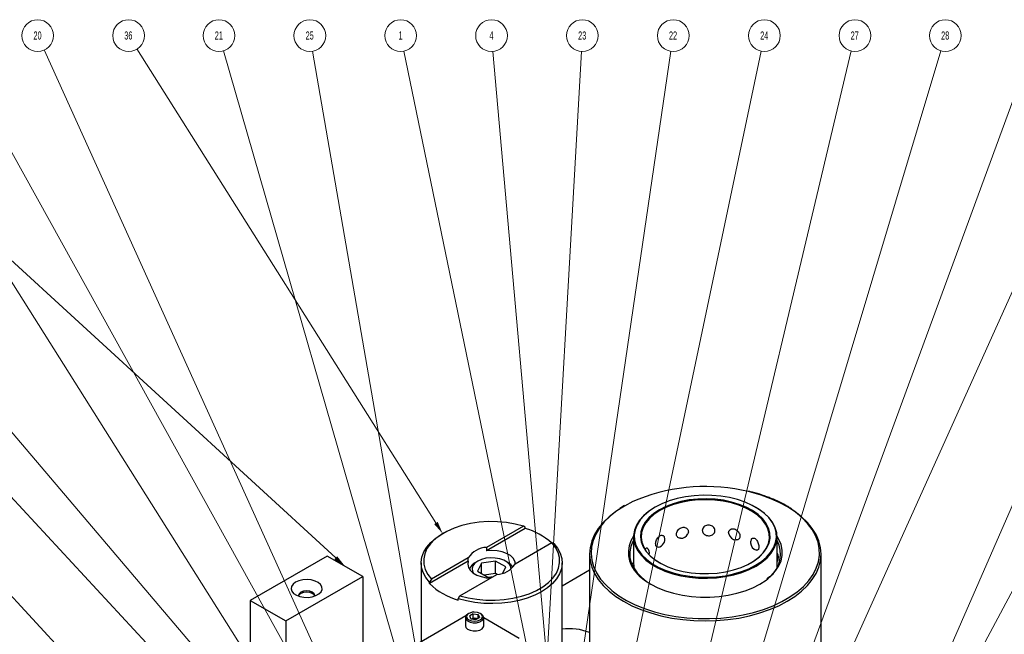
# Model space of a CAD drawing. Header units: inches. Extents: x 1802 to 2468, y -253 to -72.
# Tile 369 of 570: x 2120 to 2132, y -103 to -95. Entities that reach past the tile are written whole.
import ezdxf

# ---------------------------------------------------------------- set-up
doc = ezdxf.new("R2010")
doc.units = ezdxf.units.IN
doc.header["$LTSCALE"] = 0.5
doc.header["$MEASUREMENT"] = 0
for name, color, linetype in [('DIE-M-S3', 8, 'Continuous'), ('DSS-M-S', 53, 'Continuous'), ('SID-M-S', 105, 'Continuous'), ('SVD-M-S', 8, 'Continuous')]:
    doc.layers.add(name, color=color, linetype=linetype)
doc.styles.add('SLDTEXTSTYLE0', font='TXT', dxfattribs={"width": 0.595745})

msp = doc.modelspace()

# ---------------------------------------------------------------- linework, layer by layer
at = {"layer": 'DIE-M-S3', "linetype": 'Continuous', "lineweight": 25}
for p, q in [((2125.57589, -101.65339), (2125.48611, -101.69293)), ((2125.674, -101.62112), (2125.57589, -101.65339)), ((2125.77868, -101.59669), (2125.674, -101.62112)), ((2125.88808, -101.58053), (2125.77868, -101.59669)), ((2126.00023, -101.57294), (2125.88808, -101.58053)), ((2126.43634, -101.6286), (2125.97883, -101.89271)), ((2126.45851, -101.65662), (2125.97883, -101.93354)), ((2126.11313, -101.57404), (2126.00023, -101.57294)), ((2126.22477, -101.58383), (2126.11313, -101.57404)), ((2126.33315, -101.60212), (2126.22477, -101.58383)), ((2126.43634, -101.6286), (2126.33315, -101.60212)), ((2126.45851, -101.64029), (2126.43634, -101.6286)), ((2126.45851, -101.65662), (2126.45851, -101.64029)), ((2125.33778, -101.79085), (2125.28187, -101.84749)), ((2125.28704, -101.82963), (2125.34967, -101.77601)), ((2125.40627, -101.73902), (2125.33778, -101.79085)), ((2125.34967, -101.77601), (2125.42354, -101.72751)), ((2125.48611, -101.69293), (2125.40627, -101.73902)), ((2125.44476, -101.71526), (2125.42354, -101.72751)), ((2125.19976, -101.94845), (2125.2368, -101.88742)), ((2125.23955, -101.90792), (2125.21156, -101.97107)), ((2125.2368, -101.88742), (2125.28704, -101.82963)), ((2125.28187, -101.84749), (2125.23955, -101.90792)), ((2125.97883, -101.89271), (2125.97883, -101.93354)), ((2126.33238, -102.09681), (2126.78989, -101.8327)), ((2126.78989, -101.8327), (2126.81206, -101.84439)), ((2126.83575, -101.89227), (2126.78989, -101.8327)), ((2126.81206, -101.84439), (2126.85892, -101.90313)), ((2126.86743, -101.95483), (2126.83575, -101.89227)), ((2126.85892, -101.90313), (2126.8924, -101.96484)), ((2124.00129, -101.99919), (2123.0467, -102.55027)), ((2124.44324, -102.25432), (2124.00129, -101.99919)), ((2125.16748, -102.07616), (2125.17652, -102.01171)), ((2125.17652, -102.01171), (2125.19976, -101.94845)), ((2125.21156, -101.97107), (2125.19841, -102.03582)), ((2125.19841, -102.03582), (2125.20033, -102.10099)), ((2125.75233, -102.02346), (2125.29482, -102.28758)), ((2125.75233, -102.06429), (2125.75233, -102.02346)), ((2126.04438, -101.92957), (2125.97883, -101.93354)), ((2126.10983, -101.93405), (2126.04438, -101.92957)), ((2126.17196, -101.94676), (2126.10983, -101.93405)), ((2126.2277, -101.96706), (2126.17196, -101.94676)), ((2126.2743, -101.99397), (2126.2277, -101.96706)), ((2126.30948, -102.02615), (2126.2743, -101.99397)), ((2126.33149, -102.06201), (2126.30948, -102.02615)), ((2126.88439, -102.01928), (2126.86743, -101.95483)), ((2126.88631, -102.08446), (2126.88439, -102.01928)), ((2126.8924, -101.96484), (2126.91194, -102.02851)), ((2126.91194, -102.02851), (2126.91723, -102.0931)), ((2125.16736, -102.08463), (2125.16736, -103.06328)), ((2125.17277, -102.14075), (2125.16748, -102.07616)), ((2125.19232, -102.20443), (2125.17277, -102.14075)), ((2125.20033, -102.10099), (2125.21728, -102.16544)), ((2125.21728, -102.16544), (2125.24897, -102.22801)), ((2125.75233, -102.06429), (2125.27265, -102.3412)), ((2125.75233, -102.06429), (2125.74546, -102.10213)), ((2125.74546, -102.10213), (2125.75323, -102.13992)), ((2125.75323, -102.13992), (2125.77524, -102.17578)), ((2126.33894, -102.09303), (2126.33149, -102.06201)), ((2126.84517, -102.21235), (2126.87315, -102.1492)), ((2126.87315, -102.1492), (2126.88631, -102.08446)), ((2126.90819, -102.15756), (2126.88496, -102.22082)), ((2126.91723, -102.0931), (2126.90819, -102.15756)), ((2126.91736, -103.69322), (2126.91736, -102.08463)), ((2123.48864, -102.8054), (2124.44324, -102.25432)), ((2124.44324, -102.25432), (2124.44324, -103.07086)), ((2125.2258, -102.26614), (2125.19232, -102.20443)), ((2125.27265, -102.32487), (2125.2258, -102.26614)), ((2125.24897, -102.22801), (2125.29482, -102.28758)), ((2125.29482, -102.28758), (2125.27265, -102.32487)), ((2125.64838, -102.49168), (2126.10589, -102.22756)), ((2125.77524, -102.17578), (2125.81041, -102.20796)), ((2125.81041, -102.20796), (2125.85702, -102.23486)), ((2125.85702, -102.23486), (2125.91276, -102.25517)), ((2125.91276, -102.25517), (2125.97488, -102.26788)), ((2125.97488, -102.26788), (2126.02861, -102.27218)), ((2126.74694, -102.32942), (2126.80284, -102.27279)), ((2126.84792, -102.28184), (2126.79767, -102.33964)), ((2126.80284, -102.27279), (2126.84517, -102.21235)), ((2126.88496, -102.22082), (2126.84792, -102.28184)), ((2123.55794, -102.37598), (2123.55258, -102.40609)), ((2123.55258, -102.40609), (2123.56149, -102.43591)), ((2123.57717, -102.34783), (2123.55794, -102.37598)), ((2123.60885, -102.32371), (2123.57717, -102.34783)), ((2123.65062, -102.30543), (2123.60885, -102.32371)), ((2123.69939, -102.29433), (2123.65062, -102.30543)), ((2123.75154, -102.29123), (2123.69939, -102.29433)), ((2123.8032, -102.29637), (2123.75154, -102.29123)), ((2123.85054, -102.30937), (2123.8032, -102.29637)), ((2123.89006, -102.32926), (2123.85054, -102.30937)), ((2123.91881, -102.35457), (2123.89006, -102.32926)), ((2123.93467, -102.38341), (2123.91881, -102.35457)), ((2123.93646, -102.41366), (2123.93467, -102.38341)), ((2125.27265, -102.3412), (2125.27265, -102.32487)), ((2126.59861, -102.42735), (2126.67845, -102.38125)), ((2126.73505, -102.39325), (2126.66108, -102.44181)), ((2126.67845, -102.38125), (2126.74694, -102.32942)), ((2126.79767, -102.33964), (2126.73505, -102.39325)), ((2123.56149, -102.43591), (2123.584, -102.46324)), ((2123.584, -102.46324), (2123.61846, -102.48605)), ((2123.61846, -102.48605), (2123.66229, -102.50265)), ((2123.65212, -102.46651), (2123.64447, -102.48871)), ((2123.64447, -102.48871), (2123.64539, -102.49654)), ((2123.65212, -102.48216), (2123.64539, -102.49654)), ((2123.6739, -102.44769), (2123.65212, -102.46651)), ((2123.6739, -102.46334), (2123.65212, -102.48216)), ((2123.66229, -102.50265), (2123.71226, -102.51181)), ((2123.70651, -102.43511), (2123.6739, -102.44769)), ((2123.70651, -102.45076), (2123.6739, -102.46334)), ((2123.74497, -102.43069), (2123.70651, -102.43511)), ((2123.74497, -102.44634), (2123.70651, -102.45076)), ((2123.71226, -102.51181), (2123.76465, -102.51284)), ((2123.78343, -102.43511), (2123.74497, -102.43069)), ((2123.78343, -102.45076), (2123.74497, -102.44634)), ((2123.76465, -102.51284), (2123.81559, -102.50567)), ((2123.81603, -102.44769), (2123.78343, -102.43511)), ((2123.81603, -102.46334), (2123.78343, -102.45076)), ((2123.81559, -102.50567), (2123.86128, -102.49084)), ((2123.83782, -102.46651), (2123.81603, -102.44769)), ((2123.83782, -102.48216), (2123.81603, -102.46334)), ((2123.84547, -102.48871), (2123.83782, -102.46651)), ((2123.84473, -102.49734), (2123.83782, -102.48216)), ((2123.84455, -102.49654), (2123.84547, -102.48871)), ((2123.86128, -102.49084), (2123.89835, -102.46944)), ((2123.89835, -102.46944), (2123.92405, -102.44306)), ((2123.92405, -102.44306), (2123.93646, -102.41366)), ((2125.62621, -102.52897), (2125.64838, -102.49168)), ((2125.62621, -102.5453), (2125.62621, -102.52897)), ((2125.72795, -102.55602), (2125.62621, -102.52897)), ((2125.64838, -102.49168), (2125.75157, -102.51815)), ((2125.75157, -102.51815), (2125.85995, -102.53644)), ((2126.19664, -102.53975), (2126.30603, -102.52359)), ((2126.30603, -102.52359), (2126.41072, -102.49915)), ((2126.48409, -102.52067), (2126.38397, -102.54967)), ((2126.41072, -102.49915), (2126.50883, -102.46688)), ((2126.57696, -102.48452), (2126.48409, -102.52067)), ((2126.50883, -102.46688), (2126.59861, -102.42735)), ((2126.66108, -102.44181), (2126.57696, -102.48452)), ((2123.0467, -102.55027), (2123.0467, -103.36681)), ((2123.0467, -102.55027), (2123.48864, -102.8054)), ((2125.83485, -102.57535), (2125.72795, -102.55602)), ((2125.94514, -102.58663), (2125.83485, -102.57535)), ((2125.85995, -102.53644), (2125.97159, -102.54623)), ((2126.05703, -102.58969), (2125.94514, -102.58663)), ((2125.97159, -102.54623), (2126.08449, -102.54734)), ((2126.16868, -102.58447), (2126.05703, -102.58969)), ((2126.08449, -102.54734), (2126.19664, -102.53975)), ((2126.27826, -102.57106), (2126.16868, -102.58447)), ((2126.38397, -102.54967), (2126.27826, -102.57106)), ((2123.48864, -102.8054), (2123.48864, -103.62194))]:
    msp.add_line(p, q, dxfattribs=at)
for centre, radius, start, end in [((2126.22982, -102.46709), 0.84211, 48.655016, 74.242704), ((2125.98343, -102.16222), 0.26955, 90.97742, 149.017203), ((2126.10129, -101.95805), 0.26955, 270.97742, 329.017203), ((2125.84469, -101.75856), 0.81652, 225.525928, 254.479449)]:
    msp.add_arc(centre, radius, start, end, dxfattribs=at)
at = {"layer": 'DSS-M-S', "linetype": 'Continuous', "lineweight": 25}
for p, q in [((2127.86772, -101.29306), (2127.79646, -101.32459)), ((2128.34343, -101.28613), (2128.24465, -101.31518)), ((2128.44773, -101.26445), (2128.34343, -101.28613)), ((2128.4944, -101.30376), (2128.39227, -101.32314)), ((2128.55592, -101.25049), (2128.44773, -101.26445)), ((2128.60009, -101.29242), (2128.4944, -101.30376)), ((2128.60101, -101.30336), (2128.49635, -101.3146)), ((2128.66628, -101.24447), (2128.55592, -101.25049)), ((2128.70746, -101.28931), (2128.60009, -101.29242)), ((2128.70732, -101.30029), (2128.60101, -101.30336)), ((2128.77708, -101.24648), (2128.66628, -101.24447)), ((2128.8134, -101.30541), (2128.70732, -101.30029)), ((2128.81458, -101.29449), (2128.70746, -101.28931)), ((2128.88657, -101.25649), (2128.77708, -101.24648)), ((2128.91735, -101.31866), (2128.8134, -101.30541)), ((2128.91956, -101.30787), (2128.81458, -101.29449)), ((2128.99303, -101.27434), (2128.88657, -101.25649)), ((2129.02051, -101.3292), (2128.91956, -101.30787)), ((2129.09477, -101.29976), (2128.99303, -101.27434)), ((2129.19019, -101.33234), (2129.09477, -101.29976)), ((2129.26086, -101.20793), (2129.22996, -101.20039)), ((2129.3874, -101.24423), (2129.26086, -101.20793)), ((2129.50705, -101.28764), (2129.3874, -101.24423)), ((2129.61863, -101.3377), (2129.50705, -101.28764)), ((2127.62893, -101.41697), (2127.58281, -101.44783)), ((2127.69168, -101.37932), (2127.59687, -101.43981)), ((2127.68169, -101.37833), (2127.63314, -101.40778)), ((2127.68974, -101.37406), (2127.68169, -101.37833)), ((2127.79646, -101.32459), (2127.69168, -101.37932)), ((2128.06424, -101.39669), (2127.99028, -101.44512)), ((2128.06981, -101.39348), (2127.9965, -101.44148)), ((2128.12496, -101.42532), (2128.0542, -101.47203)), ((2128.13053, -101.43496), (2128.06046, -101.48122)), ((2128.15296, -101.35115), (2128.06981, -101.39348)), ((2128.20589, -101.38446), (2128.12496, -101.42532)), ((2128.21066, -101.39451), (2128.13053, -101.43496)), ((2128.24465, -101.31518), (2128.15296, -101.35115)), ((2128.29552, -101.3502), (2128.20589, -101.38446)), ((2128.29942, -101.36058), (2128.21066, -101.39451)), ((2128.39227, -101.32314), (2128.29552, -101.3502)), ((2128.39522, -101.33378), (2128.29942, -101.36058)), ((2128.49635, -101.3146), (2128.39522, -101.33378)), ((2129.01732, -101.33978), (2128.91735, -101.31866)), ((2129.11151, -101.36841), (2129.01732, -101.33978)), ((2129.11563, -101.35811), (2129.02051, -101.3292)), ((2129.19825, -101.40403), (2129.11151, -101.36841)), ((2129.20324, -101.39408), (2129.11563, -101.35811)), ((2129.27778, -101.37156), (2129.19019, -101.33234)), ((2129.276, -101.44601), (2129.19825, -101.40403)), ((2129.28175, -101.43648), (2129.20324, -101.39408)), ((2129.35617, -101.41681), (2129.27778, -101.37156)), ((2129.36208, -101.42024), (2129.32108, -101.39514)), ((2129.42411, -101.46738), (2129.35617, -101.41681)), ((2129.43063, -101.47125), (2129.36208, -101.42024)), ((2129.72101, -101.39393), (2129.61863, -101.3377)), ((2129.81319, -101.45576), (2129.72101, -101.39393)), ((2129.80521, -101.44783), (2129.76977, -101.42384)), ((2127.49877, -101.51324), (2127.42625, -101.58309)), ((2127.51295, -101.50545), (2127.44077, -101.57558)), ((2127.58281, -101.44783), (2127.49877, -101.51324)), ((2127.59687, -101.43981), (2127.51295, -101.50545)), ((2127.87663, -101.55606), (2127.83875, -101.6168)), ((2127.88386, -101.55143), (2127.84631, -101.61164)), ((2127.92741, -101.49853), (2127.87663, -101.55606)), ((2127.93419, -101.49441), (2127.88386, -101.55143)), ((2127.99028, -101.44512), (2127.92741, -101.49853)), ((2127.9965, -101.44148), (2127.93419, -101.49441)), ((2127.99484, -101.52378), (2127.94797, -101.57963)), ((2128.00169, -101.53246), (2127.95527, -101.58776)), ((2128.0542, -101.47203), (2127.99484, -101.52378)), ((2128.06046, -101.48122), (2128.00169, -101.53246)), ((2129.34336, -101.4936), (2129.276, -101.44601)), ((2129.34977, -101.48453), (2129.28175, -101.43648)), ((2129.39913, -101.54594), (2129.34336, -101.4936)), ((2129.4061, -101.53739), (2129.34977, -101.48453)), ((2129.44232, -101.60211), (2129.39913, -101.54594)), ((2129.44971, -101.59411), (2129.4061, -101.53739)), ((2129.48055, -101.52246), (2129.42411, -101.46738)), ((2129.48756, -101.52683), (2129.43063, -101.47125)), ((2129.52457, -101.5812), (2129.48055, -101.52246)), ((2129.53198, -101.58609), (2129.48756, -101.52683)), ((2129.88925, -101.51324), (2129.80521, -101.44783)), ((2129.89424, -101.52259), (2129.81319, -101.45576)), ((2129.96177, -101.58309), (2129.88925, -101.51324)), ((2129.96337, -101.59374), (2129.89424, -101.52259)), ((2127.36593, -101.65671), (2127.31841, -101.73339)), ((2127.38105, -101.64952), (2127.33438, -101.72652)), ((2127.42625, -101.58309), (2127.36593, -101.65671)), ((2127.44077, -101.57558), (2127.38105, -101.64952)), ((2127.81435, -101.67982), (2127.80382, -101.7441)), ((2127.82213, -101.6741), (2127.81169, -101.73781)), ((2127.83875, -101.6168), (2127.81435, -101.67982)), ((2127.84631, -101.61164), (2127.82213, -101.6741)), ((2127.91441, -101.63858), (2127.89476, -101.6996)), ((2127.92204, -101.64614), (2127.90258, -101.70656)), ((2127.94797, -101.57963), (2127.91441, -101.63858)), ((2127.95527, -101.58776), (2127.92204, -101.64614)), ((2129.47215, -101.6611), (2129.44232, -101.60211)), ((2129.47984, -101.65369), (2129.44971, -101.59411)), ((2129.4881, -101.72186), (2129.47215, -101.6611)), ((2129.49595, -101.71505), (2129.47984, -101.65369)), ((2129.5555, -101.64265), (2129.52457, -101.5812)), ((2129.56318, -101.64809), (2129.53198, -101.58609)), ((2129.57284, -101.70586), (2129.5555, -101.64265)), ((2129.58068, -101.71186), (2129.56318, -101.64809)), ((2130.02209, -101.65671), (2129.96177, -101.58309)), ((2130.01988, -101.66851), (2129.96337, -101.59374)), ((2130.06321, -101.74616), (2130.01988, -101.66851)), ((2130.06961, -101.73339), (2130.02209, -101.65671)), ((2127.31841, -101.73339), (2127.28413, -101.81239)), ((2127.33438, -101.72652), (2127.30122, -101.80582)), ((2127.80338, -101.76025), (2127.80338, -102.08637)), ((2127.80382, -101.7441), (2127.80734, -101.80863)), ((2127.81169, -101.73781), (2127.81517, -101.80178)), ((2127.81517, -101.80178), (2127.83252, -101.86498)), ((2127.89476, -101.6996), (2127.88937, -101.76158)), ((2127.88937, -101.76158), (2127.89834, -101.82342)), ((2127.90258, -101.70656), (2127.89724, -101.76793)), ((2127.89724, -101.76793), (2127.90613, -101.82917)), ((2129.47746, -101.84433), (2129.48988, -101.7833)), ((2129.4852, -101.83873), (2129.49775, -101.7771)), ((2129.48988, -101.7833), (2129.4881, -101.72186)), ((2129.49775, -101.7771), (2129.49595, -101.71505)), ((2129.56589, -101.83354), (2129.57632, -101.76982)), ((2129.57632, -101.76982), (2129.57284, -101.70586)), ((2129.57367, -101.84068), (2129.58419, -101.7764)), ((2129.58419, -101.7764), (2129.58068, -101.71186)), ((2129.60815, -101.79351), (2129.58459, -101.75493)), ((2129.58463, -102.14244), (2129.58463, -101.76025)), ((2129.63582, -101.85832), (2129.60815, -101.79351)), ((2130.09293, -101.82591), (2130.06321, -101.74616)), ((2130.10389, -101.81239), (2130.06961, -101.73339)), ((2127.26343, -101.89294), (2127.25651, -101.97428)), ((2127.28413, -101.81239), (2127.26343, -101.89294)), ((2127.2819, -101.88663), (2127.27662, -101.96815)), ((2127.30122, -101.80582), (2127.2819, -101.88663)), ((2127.76993, -101.88304), (2127.75751, -101.94929)), ((2127.79635, -101.81818), (2127.76993, -101.88304)), ((2127.80338, -101.80529), (2127.79635, -101.81818)), ((2127.80734, -101.80863), (2127.82483, -101.87241)), ((2127.82483, -101.87241), (2127.85604, -101.93441)), ((2127.83252, -101.86498), (2127.86344, -101.92644)), ((2127.89834, -101.82342), (2127.92151, -101.88403)), ((2127.90613, -101.82917), (2127.92907, -101.88918)), ((2127.92151, -101.88403), (2127.95847, -101.9423)), ((2127.92907, -101.88918), (2127.96567, -101.94689)), ((2129.41114, -101.96083), (2129.45105, -101.90386)), ((2129.41823, -101.95639), (2129.45853, -101.89885)), ((2129.45105, -101.90386), (2129.47746, -101.84433)), ((2129.45853, -101.89885), (2129.4852, -101.83873)), ((2129.50416, -101.9562), (2129.54171, -101.89599)), ((2129.51138, -101.96444), (2129.54927, -101.90369)), ((2129.54171, -101.89599), (2129.56589, -101.83354)), ((2129.54927, -101.90369), (2129.57367, -101.84068)), ((2129.64976, -101.92458), (2129.63582, -101.85832)), ((2130.10876, -101.90698), (2130.09293, -101.82591)), ((2130.12459, -101.89294), (2130.10389, -101.81239)), ((2130.11052, -101.98855), (2130.10876, -101.90698)), ((2130.13151, -101.97428), (2130.12459, -101.89294)), ((2127.25651, -101.97428), (2127.25651, -103.93929)), ((2127.25651, -101.97428), (2127.26343, -102.05562)), ((2127.27662, -101.96815), (2127.28542, -102.04957)), ((2127.75751, -101.94929), (2127.75929, -102.01592)), ((2127.75929, -102.01592), (2127.77523, -102.08191)), ((2127.85604, -101.93441), (2127.90046, -101.99367)), ((2127.86344, -101.92644), (2127.90747, -101.98517)), ((2127.90046, -101.99367), (2127.95739, -102.04924)), ((2127.90747, -101.98517), (2127.9639, -102.04026)), ((2127.95847, -101.9423), (2128.00855, -101.99722)), ((2127.9639, -102.04026), (2128.03185, -102.09082)), ((2127.96567, -101.94689), (2128.01526, -102.00127)), ((2128.00855, -101.99722), (2128.07086, -102.04779)), ((2128.01526, -102.00127), (2128.07696, -102.05134)), ((2129.29386, -102.06308), (2129.35843, -102.01422)), ((2129.29979, -102.05964), (2129.36499, -102.0103)), ((2129.35843, -102.01422), (2129.41114, -101.96083)), ((2129.36499, -102.0103), (2129.41823, -101.95639)), ((2129.39152, -102.06616), (2129.45383, -102.01323)), ((2129.39774, -102.07537), (2129.46061, -102.02197)), ((2129.45383, -102.01323), (2129.50416, -101.9562)), ((2129.46061, -102.02197), (2129.51138, -101.96444)), ((2129.63582, -102.05759), (2129.64976, -101.99133)), ((2129.64976, -101.99133), (2129.64976, -101.92458)), ((2130.0982, -102.06982), (2130.11052, -101.98855)), ((2130.12459, -102.05562), (2130.13151, -101.97428)), ((2130.13151, -103.93929), (2130.13151, -101.97428)), ((2127.26343, -102.05562), (2127.28413, -102.13618)), ((2127.28413, -102.13618), (2127.31841, -102.21518)), ((2127.28542, -102.04957), (2127.30822, -102.13008)), ((2127.30822, -102.13008), (2127.3448, -102.20888)), ((2127.77523, -102.08191), (2127.80511, -102.14627)), ((2127.80511, -102.14627), (2127.84846, -102.20803)), ((2127.95739, -102.04924), (2128.02594, -102.10026)), ((2128.02594, -102.10026), (2128.10503, -102.14591)), ((2128.03185, -102.09082), (2128.11023, -102.13608)), ((2128.07086, -102.04779), (2128.1443, -102.09311)), ((2128.07696, -102.05134), (2128.12767, -102.08387)), ((2128.10503, -102.14591), (2128.1934, -102.18549)), ((2128.11023, -102.13608), (2128.19783, -102.1753)), ((2128.1443, -102.09311), (2128.22754, -102.13238)), ((2128.22754, -102.13238), (2128.31911, -102.1649)), ((2128.31911, -102.1649), (2128.41736, -102.19008)), ((2129.04491, -102.1719), (2129.1383, -102.14117)), ((2129.1383, -102.14117), (2129.22377, -102.10353)), ((2129.14337, -102.19245), (2129.23505, -102.15648)), ((2129.14737, -102.2028), (2129.23988, -102.1665)), ((2129.22377, -102.10353), (2129.29979, -102.05964)), ((2129.23505, -102.15648), (2129.31821, -102.11416)), ((2129.23988, -102.1665), (2129.32378, -102.1238)), ((2129.26035, -102.08387), (2129.29386, -102.06308)), ((2129.31821, -102.11416), (2129.39152, -102.06616)), ((2129.32378, -102.1238), (2129.39774, -102.07537)), ((2129.56715, -102.18481), (2129.60815, -102.1224)), ((2129.58496, -102.1427), (2129.58043, -102.13938)), ((2129.60815, -102.1224), (2129.63582, -102.05759)), ((2130.03196, -102.22822), (2130.07193, -102.14997)), ((2130.06961, -102.21518), (2130.10389, -102.13618)), ((2130.07193, -102.14997), (2130.0982, -102.06982)), ((2130.10389, -102.13618), (2130.12459, -102.05562)), ((2127.25651, -102.1759), (2126.91736, -102.37168)), ((2127.31841, -102.21518), (2127.36593, -102.29185)), ((2127.3448, -102.20888), (2127.39478, -102.28519)), ((2127.39478, -102.28519), (2127.45768, -102.35824)), ((2127.84846, -102.20803), (2127.90462, -102.26624)), ((2127.85422, -102.22348), (2127.8746, -102.24391)), ((2127.8746, -102.24391), (2127.94028, -102.29885)), ((2127.90462, -102.26624), (2127.96165, -102.31216)), ((2128.1934, -102.18549), (2128.28967, -102.21836)), ((2128.19783, -102.1753), (2128.29325, -102.20788)), ((2128.28967, -102.21836), (2128.39232, -102.244)), ((2128.29325, -102.20788), (2128.39499, -102.23329)), ((2128.39232, -102.244), (2128.49972, -102.26201)), ((2128.39499, -102.23329), (2128.50144, -102.25115)), ((2128.41736, -102.19008), (2128.52056, -102.20747)), ((2128.49972, -102.26201), (2128.61019, -102.27211)), ((2128.50144, -102.25115), (2128.61093, -102.26116)), ((2128.52056, -102.20747), (2128.62685, -102.21677)), ((2128.61019, -102.27211), (2128.72198, -102.27414)), ((2128.61093, -102.26116), (2128.72174, -102.26317)), ((2128.62685, -102.21677), (2128.73433, -102.21781)), ((2128.72174, -102.26317), (2128.8321, -102.25715)), ((2128.72198, -102.27414), (2128.83333, -102.26806)), ((2128.73433, -102.21781), (2128.8411, -102.21056)), ((2128.8321, -102.25715), (2128.94029, -102.24318)), ((2128.83333, -102.26806), (2128.94248, -102.25398)), ((2128.8411, -102.21056), (2128.94525, -102.19517)), ((2128.94029, -102.24318), (2129.04459, -102.22151)), ((2128.94248, -102.25398), (2129.04772, -102.23211)), ((2128.94525, -102.19517), (2129.04491, -102.1719)), ((2129.04459, -102.22151), (2129.14337, -102.19245)), ((2129.04772, -102.23211), (2129.14737, -102.2028)), ((2129.44774, -102.29885), (2129.46909, -102.2825)), ((2129.46909, -102.2825), (2129.51342, -102.24391)), ((2129.51342, -102.24391), (2129.56715, -102.18481)), ((2129.9787, -102.30378), (2130.03196, -102.22822)), ((2130.02209, -102.29185), (2130.06961, -102.21518)), ((2127.36593, -102.29185), (2127.42625, -102.36547)), ((2127.42625, -102.36547), (2127.49877, -102.43532)), ((2127.45768, -102.35824), (2127.53286, -102.42731)), ((2127.94028, -102.29885), (2128.01695, -102.34881)), ((2128.01695, -102.34881), (2128.1035, -102.39307)), ((2128.1035, -102.39307), (2128.19866, -102.43099)), ((2129.18936, -102.43099), (2129.28452, -102.39307)), ((2129.28452, -102.39307), (2129.37106, -102.34881)), ((2129.37106, -102.34881), (2129.44774, -102.29885)), ((2129.85571, -102.42686), (2129.91267, -102.37591)), ((2129.88925, -102.43532), (2129.96177, -102.36547)), ((2129.91267, -102.37591), (2129.9787, -102.30378)), ((2129.96177, -102.36547), (2130.02209, -102.29185)), ((2127.49877, -102.43532), (2127.58281, -102.50074)), ((2127.53286, -102.42731), (2127.55355, -102.44393)), ((2127.55355, -102.44393), (2127.61958, -102.49172)), ((2127.58281, -102.50074), (2127.67754, -102.56108)), ((2127.61958, -102.49172), (2127.71698, -102.55083)), ((2128.19866, -102.43099), (2128.30104, -102.46201)), ((2128.30104, -102.46201), (2128.40915, -102.48568)), ((2128.40915, -102.48568), (2128.52141, -102.50165)), ((2128.52141, -102.50165), (2128.6362, -102.5097)), ((2128.6362, -102.5097), (2128.75182, -102.5097)), ((2128.75182, -102.5097), (2128.8666, -102.50165)), ((2128.8666, -102.50165), (2128.97887, -102.48568)), ((2128.97887, -102.48568), (2129.08698, -102.46201)), ((2129.08698, -102.46201), (2129.18936, -102.43099)), ((2129.64512, -102.56471), (2129.74505, -102.50702)), ((2129.71047, -102.56108), (2129.80521, -102.50074)), ((2129.74505, -102.50702), (2129.83453, -102.44388)), ((2129.80521, -102.50074), (2129.88925, -102.43532)), ((2129.83453, -102.44388), (2129.85571, -102.42686)), ((2127.67754, -102.56108), (2127.78207, -102.61577)), ((2127.71698, -102.55083), (2127.8241, -102.60404)), ((2127.78207, -102.61577), (2127.89538, -102.66428)), ((2127.8241, -102.60404), (2127.93985, -102.65083)), ((2127.93985, -102.65083), (2128.0631, -102.69074)), ((2129.41801, -102.66147), (2129.53575, -102.61636)), ((2129.49264, -102.66428), (2129.60595, -102.61577)), ((2129.53575, -102.61636), (2129.64512, -102.56471)), ((2129.60595, -102.61577), (2129.71047, -102.56108)), ((2127.89538, -102.66428), (2128.01638, -102.70615)), ((2128.01638, -102.70615), (2128.1439, -102.74097)), ((2128.0631, -102.69074), (2128.19263, -102.72336)), ((2128.1439, -102.74097), (2128.27672, -102.7684)), ((2128.19263, -102.72336), (2128.32713, -102.74838)), ((2128.27672, -102.7684), (2128.41357, -102.78819)), ((2128.32713, -102.74838), (2128.46528, -102.76554)), ((2128.46528, -102.76554), (2128.60571, -102.77467)), ((2128.60571, -102.77467), (2128.74701, -102.77569)), ((2128.74701, -102.77569), (2128.88779, -102.76858)), ((2128.88779, -102.76858), (2129.02664, -102.75341)), ((2128.97445, -102.78819), (2129.11129, -102.7684)), ((2129.02664, -102.75341), (2129.16218, -102.73034)), ((2129.11129, -102.7684), (2129.24412, -102.74097)), ((2129.16218, -102.73034), (2129.29307, -102.69959)), ((2129.24412, -102.74097), (2129.37164, -102.70615)), ((2129.29307, -102.69959), (2129.41801, -102.66147)), ((2129.37164, -102.70615), (2129.49264, -102.66428)), ((2128.41357, -102.78819), (2128.55311, -102.80014)), ((2128.55311, -102.80014), (2128.69401, -102.80414)), ((2128.69401, -102.80414), (2128.83491, -102.80014)), ((2128.83491, -102.80014), (2128.97445, -102.78819))]:
    msp.add_line(p, q, dxfattribs=at)
for centre, radius, start, end in [((2128.69681, -103.42204), 2.28472, 76.505218, 111.277478), ((2128.09553, -101.9603), 0.35707, 144.890614, 227.481804), ((2128.09739, -101.79605), 0.09375, 278.172746, 18.347381), ((2128.39164, -101.68574), 0.09375, 265.76132, 336.854913), ((2129.07706, -101.70648), 0.09375, 190.551146, 270.937877), ((2129.34973, -101.83394), 0.09375, 153.87963, 180), ((2127.9063, -101.96592), 0.09375, 348.588422, 44.046547), ((2129.34973, -101.83394), 0.09375, 180, 258.591098), ((2129.27045, -101.97756), 0.35831, 307.102776, 28.736231), ((2129.50901, -102.01441), 0.09375, 323.771609, 36.228391), ((2127.85141, -102.16597), 0.09375, 121.044463, 136.908638), ((2127.01595, -103.52685), 0.62582, 67.394263, 99.06439)]:
    msp.add_arc(centre, radius, start, end, dxfattribs=at)
for points, knots in [([(2129.45899, -101.26513), (2129.439, -101.25767), (2129.38147, -101.23622), (2129.30611, -101.21396), (2129.24965, -101.20149), (2129.23487, -101.19823)], [0, 0, 0, 0, 0.282184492, 0.812130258, 1, 1, 1, 1]), ([(2129.76439, -101.41524), (2129.74882, -101.40486), (2129.70384, -101.37487), (2129.6193, -101.33111), (2129.53285, -101.29119), (2129.47683, -101.27142), (2129.45899, -101.26513)], [0, 0, 0, 0, 0.17665656, 0.51034133, 0.84399575, 1, 1, 1, 1]), ([(2128.33626, -101.72941), (2128.33707, -101.72158), (2128.33868, -101.70592), (2128.35139, -101.68214), (2128.37023, -101.66202), (2128.39359, -101.64808), (2128.41841, -101.64185), (2128.4421, -101.64356), (2128.46234, -101.65274), (2128.47718, -101.66843), (2128.48409, -101.68895), (2128.48406, -101.70797), (2128.47859, -101.71879), (2128.47692, -101.7221)], [0, 0, 0, 0, 0.09881391, 0.19767013, 0.29549143, 0.39058126, 0.4830621, 0.57433958, 0.66633848, 0.76056524, 0.85750407, 0.95650974, 1, 1, 1, 1]), ([(2128.65681, -101.68095), (2128.65771, -101.67333), (2128.65952, -101.65809), (2128.67367, -101.6376), (2128.69443, -101.62235), (2128.71983, -101.61439), (2128.74642, -101.61446), (2128.77142, -101.62215), (2128.79254, -101.63641), (2128.80774, -101.65576), (2128.81522, -101.67816), (2128.8137, -101.70102), (2128.80298, -101.72151), (2128.7843, -101.73716), (2128.76014, -101.74632), (2128.73364, -101.74842), (2128.7078, -101.74371), (2128.68504, -101.73279), (2128.66765, -101.71647), (2128.6582, -101.69829), (2128.65721, -101.68595), (2128.65681, -101.68095)], [0, 0, 0, 0, 0.05545789, 0.11093953, 0.16584033, 0.21920813, 0.27111168, 0.32233985, 0.37397292, 0.42685633, 0.48126186, 0.53682738, 0.59274193, 0.64803751, 0.7019377, 0.75426138, 0.80559376, 0.8569812, 0.90939522, 0.96331536, 1, 1, 1, 1]), ([(2128.98522, -101.72359), (2128.98458, -101.71968), (2128.98266, -101.70798), (2128.98685, -101.68982), (2128.99933, -101.67256), (2129.01859, -101.66223), (2129.0416, -101.66021), (2129.06536, -101.66646), (2129.08736, -101.67992), (2129.10568, -101.69901), (2129.11872, -101.72183), (2129.12508, -101.74592), (2129.12381, -101.76847), (2129.1146, -101.78638), (2129.09922, -101.79797), (2129.08522, -101.79928), (2129.07863, -101.79989)], [0, 0, 0, 0, 0.03843003, 0.11493031, 0.19146334, 0.26719516, 0.34081231, 0.41240962, 0.4830753, 0.5542995, 0.62724847, 0.7022971, 0.77894584, 0.85607604, 0.93235242, 1, 1, 1, 1]), ([(2128.07757, -101.84895), (2128.07814, -101.84095), (2128.07928, -101.82495), (2128.08835, -101.7985), (2128.10201, -101.7744), (2128.1193, -101.75546), (2128.13804, -101.7439), (2128.15639, -101.7404), (2128.17201, -101.74537), (2128.1824, -101.75474), (2128.1847, -101.76393), (2128.18543, -101.76683)], [0, 0, 0, 0, 0.1229211, 0.24589483, 0.36758116, 0.48586964, 0.60091262, 0.71445865, 0.82890211, 0.94611695, 1, 1, 1, 1]), ([(2128.3847, -101.77899), (2128.38414, -101.77903), (2128.37575, -101.77959), (2128.36184, -101.7742), (2128.34593, -101.76254), (2128.33751, -101.7464), (2128.33662, -101.73431), (2128.33626, -101.72941)], [0, 0, 0, 0, 0.0186391, 0.27804241, 0.54262792, 0.81481629, 1, 1, 1, 1]), ([(2129.26625, -101.79301), (2129.26833, -101.78909), (2129.27318, -101.77999), (2129.2867, -101.77491), (2129.30325, -101.77759), (2129.3201, -101.78886), (2129.33528, -101.80687), (2129.34764, -101.82974), (2129.35626, -101.85521), (2129.36041, -101.88058), (2129.35959, -101.90289), (2129.35353, -101.91887), (2129.34391, -101.92711), (2129.33508, -101.92573), (2129.33132, -101.92515)], [0, 0, 0, 0, 0.06708453, 0.15566613, 0.24177425, 0.32551981, 0.40817568, 0.49148482, 0.57681139, 0.66459387, 0.75424797, 0.84446523, 0.93368378, 1, 1, 1, 1]), ([(2127.94833, -101.91312), (2127.95018, -101.90988), (2127.95506, -101.90137), (2127.96342, -101.89668), (2127.97031, -101.89626), (2127.9728, -101.90043), (2127.97323, -101.90115)], [0, 0, 0, 0, 0.21674946, 0.569467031, 0.92497235, 1, 1, 1, 1]), ([(2128.11072, -101.88867), (2128.10576, -101.88881), (2128.09545, -101.88909), (2128.08451, -101.8798), (2128.07844, -101.86572), (2128.07782, -101.85378), (2128.07757, -101.84895)], [0, 0, 0, 0, 0.2541568, 0.52749599, 0.80868958, 1, 1, 1, 1]), ([(2127.80345, -102.08637), (2127.80345, -102.08668), (2127.80346, -102.08742), (2127.8044, -102.09934), (2127.80613, -102.11708), (2127.8076, -102.13246), (2127.80823, -102.13904)], [0, 0, 0, 0, 0.20494455, 0.49171097, 0.78278914, 1, 1, 1, 1]), ([(2129.48929, -102.25476), (2129.4874, -102.25672), (2129.478, -102.26648), (2129.46572, -102.27526), (2129.45591, -102.28228)], [0, 0, 0, 0, 0.201160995, 1, 1, 1, 1])]:
    msp.add_open_spline(points, degree=3, knots=knots, dxfattribs=at)
at = {"layer": 'SID-M-S', "linetype": 'Continuous', "lineweight": 0}
for p, q in [((2122.74124, -105.37145), (2113.7807, -95.68565)), ((2123.56032, -105.02412), (2114.9037, -95.68552)), ((2123.47307, -104.44661), (2116.02495, -95.69109)), ((2124.10721, -102.02141), (2117.17476, -95.67409)), ((2125.40184, -107.0259), (2118.25754, -95.7076)), ((2125.47337, -106.70761), (2119.37548, -95.71328)), ((2125.90009, -107.67609), (2120.4887, -95.72046)), ((2125.35091, -101.58945), (2121.64007, -95.70762)), ((2125.94396, -106.94704), (2122.71243, -95.73027)), ((2126.05907, -108.66509), (2123.81908, -95.73507)), ((2126.52344, -103.33408), (2124.95283, -95.73389)), ((2126.72684, -103.27533), (2126.05793, -95.73719)), ((2126.47679, -107.9369), (2128.26703, -95.73588)), ((2126.51804, -107.00321), (2127.15693, -95.73765)), ((2126.95847, -107.25549), (2129.3872, -95.73373)), ((2127.57387, -109.2175), (2131.61701, -95.72968)), ((2127.65474, -107.7394), (2130.5052, -95.73264)), ((2127.8942, -108.92297), (2132.7379, -95.72592)), ((2128.00015, -108.71307), (2133.85241, -95.72061)), ((2129.01184, -109.34758), (2134.97718, -95.72145)), ((2129.53278, -107.99166), (2136.09551, -95.71473))]:
    msp.add_line(p, q, dxfattribs=at)
for centre in [(2120.40759, -95.54127), (2121.53512, -95.54127), (2122.65798, -95.54127), (2123.7855, -95.54127), (2124.91302, -95.54127), (2126.04054, -95.54127), (2127.16807, -95.54127), (2128.29559, -95.54127), (2129.42777, -95.54127), (2130.55063, -95.54127), (2131.67349, -95.54127)]:
    msp.add_circle(centre, 0.1967, dxfattribs=at)
for points in [[(2125.3729, -101.57558), (2125.43415, -101.72139), (2125.3729, -101.57558), (2125.32892, -101.60332)], [(2124.12477, -102.00223), (2124.22226, -102.12676), (2124.12477, -102.00223), (2124.08965, -102.04059)]]:
    msp.add_solid(points, dxfattribs=at)
at = {"layer": 'SVD-M-S', "linetype": 'Continuous', "lineweight": 25}
for p, q in [((2125.91626, -102.04178), (2125.87, -102.0627)), ((2125.96984, -102.02786), (2125.91626, -102.04178)), ((2126.02764, -102.02175), (2125.96984, -102.02786)), ((2126.08629, -102.0238), (2126.02764, -102.02175)), ((2126.1424, -102.03389), (2126.08629, -102.0238)), ((2126.19268, -102.05144), (2126.1424, -102.03389)), ((2125.80964, -102.12034), (2125.79905, -102.15371)), ((2125.79905, -102.15371), (2125.8026, -102.18757)), ((2125.83376, -102.08941), (2125.80964, -102.12034)), ((2125.87, -102.0627), (2125.83376, -102.08941)), ((2125.86997, -102.06272), (2125.84345, -102.07804)), ((2125.91498, -102.08867), (2125.86836, -102.18912)), ((2126.08898, -102.06176), (2125.91498, -102.08867)), ((2125.91498, -102.21603), (2125.91498, -102.08867)), ((2126.21635, -102.13529), (2126.08898, -102.06176)), ((2126.08898, -102.21486), (2126.08898, -102.06176)), ((2126.18087, -102.21174), (2126.21635, -102.13529)), ((2126.23423, -102.07542), (2126.19268, -102.05144)), ((2126.24126, -102.07804), (2126.21474, -102.06272)), ((2126.26463, -102.10445), (2126.23423, -102.07542)), ((2126.2805, -102.10644), (2126.24126, -102.07804)), ((2126.28212, -102.13684), (2126.26463, -102.10445)), ((2126.30699, -102.13784), (2126.2805, -102.10644)), ((2126.286, -102.15808), (2126.28212, -102.13684)), ((2125.8026, -102.18757), (2125.81296, -102.20977)), ((2125.86836, -102.18912), (2125.99574, -102.26265)), ((2126.08898, -102.21486), (2125.95015, -102.23633)), ((2125.99574, -102.26265), (2126.06318, -102.25222)), ((2126.11004, -102.22702), (2126.08898, -102.21486)), ((2125.72296, -102.74253), (2124.69885, -103.33374)), ((2125.71723, -102.76305), (2125.71723, -102.8643)), ((2125.72685, -102.7367), (2125.71735, -102.76004)), ((2125.71735, -102.76004), (2125.72308, -102.78378)), ((2125.75032, -102.71693), (2125.72685, -102.7367)), ((2125.73876, -102.72975), (2125.73123, -102.75162)), ((2125.73123, -102.75162), (2125.73876, -102.77349)), ((2125.76022, -102.71121), (2125.73876, -102.72975)), ((2125.73876, -102.77349), (2125.76022, -102.79203)), ((2125.76021, -102.71122), (2125.75031, -102.71693)), ((2125.79234, -102.69882), (2125.76022, -102.71121)), ((2125.81394, -102.71653), (2125.76944, -102.74222)), ((2125.78573, -102.77731), (2125.76944, -102.74222)), ((2125.78573, -102.77731), (2125.84651, -102.78671)), ((2125.83023, -102.69447), (2125.79234, -102.69882)), ((2125.81394, -102.76879), (2125.79633, -102.77895)), ((2125.81255, -102.69082), (2125.80216, -102.69681)), ((2125.81946, -102.69481), (2125.81255, -102.69082)), ((2125.81394, -102.71653), (2125.87472, -102.72593)), ((2125.81394, -102.76879), (2125.81394, -102.71653)), ((2125.81394, -102.76879), (2125.84433, -102.77349)), ((2125.86811, -102.69882), (2125.83023, -102.69447)), ((2125.84433, -102.77349), (2125.86412, -102.77655)), ((2125.84651, -102.78671), (2125.89101, -102.76102)), ((2125.90023, -102.71121), (2125.86811, -102.69882)), ((2125.87472, -102.72593), (2125.89101, -102.76102)), ((2125.87472, -102.77043), (2125.87472, -102.72593)), ((2125.92169, -102.72975), (2125.90023, -102.71121)), ((2125.90023, -102.79203), (2125.92169, -102.77349)), ((2125.91014, -102.71693), (2125.90024, -102.71122)), ((2125.92895, -102.73131), (2125.91014, -102.71693)), ((2125.92923, -102.75162), (2125.92169, -102.72975)), ((2125.92169, -102.77349), (2125.92923, -102.75162)), ((2125.92345, -102.79992), (2125.94022, -102.77799)), ((2125.94214, -102.75404), (2125.92895, -102.73131)), ((2125.94022, -102.77799), (2125.94214, -102.75404)), ((2125.94323, -102.8643), (2125.94323, -102.76305)), ((2126.38515, -103.02137), (2125.94323, -102.76626)), ((2125.71723, -102.8643), (2125.72308, -102.88503)), ((2125.72308, -102.78378), (2125.74329, -102.80473)), ((2125.72308, -102.88503), (2125.74329, -102.90598)), ((2125.74329, -102.80473), (2125.77524, -102.82004)), ((2125.76022, -102.79203), (2125.79234, -102.80442)), ((2125.77524, -102.82004), (2125.81461, -102.82766)), ((2125.79234, -102.80442), (2125.83023, -102.80877)), ((2125.81461, -102.82766), (2125.8561, -102.82655)), ((2125.83023, -102.80877), (2125.86811, -102.80442)), ((2125.8561, -102.82655), (2125.89409, -102.81687)), ((2125.86811, -102.80442), (2125.90023, -102.79203)), ((2125.89409, -102.81687), (2125.92345, -102.79992)), ((2125.89409, -102.91812), (2125.92345, -102.90117)), ((2125.92345, -102.90117), (2125.94022, -102.87924)), ((2125.94022, -102.87924), (2125.94323, -102.8643)), ((2125.74329, -102.90598), (2125.77524, -102.92129)), ((2125.77524, -102.92129), (2125.81461, -102.92891)), ((2125.81461, -102.92891), (2125.8561, -102.9278)), ((2125.8561, -102.9278), (2125.89409, -102.91812))]:
    msp.add_line(p, q, dxfattribs=at)
for centre, radius, start, end in [((2125.914, -102.22028), 0.15878, 116.36725, 158.972774), ((2125.83015, -102.85852), 0.0862, 80.532569, 112.754777), ((2125.83299, -102.84981), 0.07716, 68.354497, 81.545072)]:
    msp.add_arc(centre, radius, start, end, dxfattribs=at)

# ---------------------------------------------------------------- texts
at = {"layer": 'SID-M-S', "linetype": 'Continuous', "lineweight": 0, "char_height": 0.1, "attachment_point": 2, "style": 'SLDTEXTSTYLE0'}
for s, insert in [('20', (2120.40558, -95.49071)), ('36', (2121.5331, -95.49071)), ('21', (2122.65596, -95.49071)), ('25', (2123.78349, -95.49071)), ('1', (2124.91201, -95.49071)), ('4', (2126.03954, -95.49071)), ('23', (2127.16605, -95.49071)), ('22', (2128.29357, -95.49071)), ('24', (2129.42575, -95.49071)), ('27', (2130.54862, -95.49071)), ('28', (2131.67148, -95.49071))]:
    msp.add_mtext(s, dxfattribs=dict(at, insert=insert))

doc.saveas('drawing.dxf')
